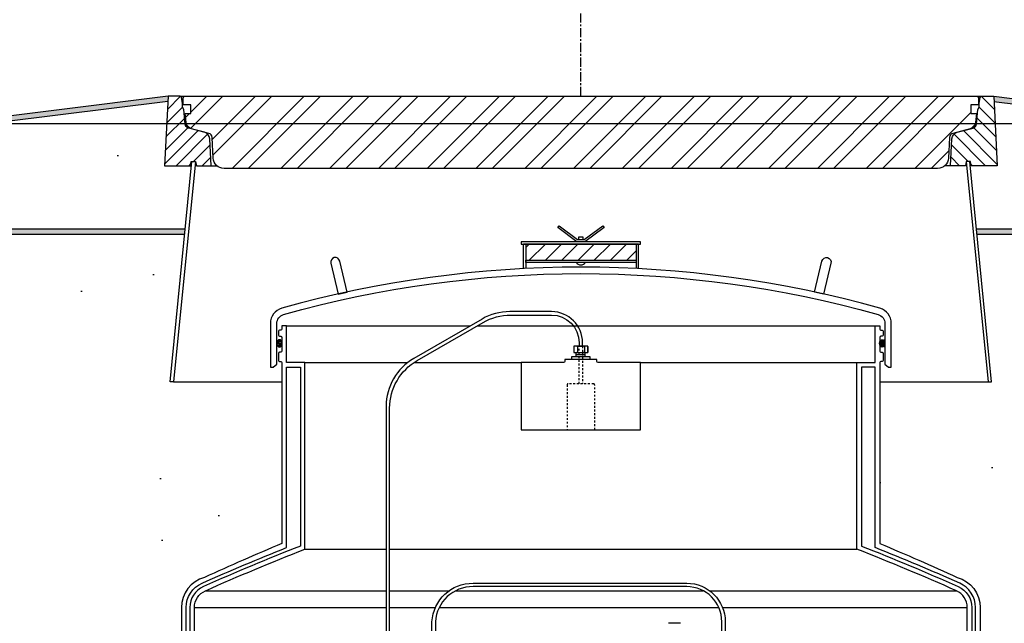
# Model space of a CAD drawing. Extents: x -285 to 5863, y 308 to 3178.
# Tile 514 of 622: x 4928 to 4982, y 957 to 990. Entities that reach past the tile are written whole.
import ezdxf

# ---------------------------------------------------------------- set-up
doc = ezdxf.new("R2010")
doc.units = 0
doc.header["$MEASUREMENT"] = 0
doc.header["$PDSIZE"] = 1
doc.linetypes.add('CENTER1', pattern=[0.6625, 0.5, -0.075, 0.0125, -0.075])
doc.linetypes.add('HIDDEN5', pattern=[0.05, 0.025, -0.025])
doc.layers.get('DEFPOINTS').update_dxf_attribs({"linetype": 'CONTINUOUS'})
for name, color, linetype in [('CENTERLINE', 3, 'CENTER1'), ('CONCRETE-HATCH', 2, 'CONTINUOUS'), ('DIM', 3, 'CONTINUOUS'), ('FRP-SUMP', 2, 'CONTINUOUS'), ('PEAGRAVEL-HATCH', 3, 'CONTINUOUS'), ('PROBE', 2, 'CONTINUOUS'), ('SUB-PUMP', 4, 'CONTINUOUS'), ('TANK-MANHOLE-40', 2, 'CONTINUOUS'), ('TANK-MANHOLE-COVER-40', 2, 'CONTINUOUS'), ('TANK-MANHOLE-COVER-HATCH-40', 252, 'CONTINUOUS'), ('TANK-MANHOLE-HATCH-40', 7, 'CONTINUOUS'), ('TANK-SLAB', 6, 'CONTINUOUS')]:
    doc.layers.add(name, color=color, linetype=linetype)
doc.layers.add('FREEZE-LINES', color=8, linetype='CONTINUOUS', plot=False)
doc.styles.add('SIMPLEX', font='simplex')
doc.dimstyles.new('DIM64', dxfattribs={"dimscale": 64, "dimtxt": 0.09375, "dimasz": 0.09375, "dimexe": 0.0625, "dimexo": 0.0625, "dimgap": 0.046875, "dimtad": 1, "dimdec": 4, "dimzin": 3, "dimdsep": 46, "dimlunit": 4, "dimtxsty": 'SIMPLEX', "dimcen": 0, "dimclrd": 256, "dimclre": 256, "dimclrt": 256, "dimadec": 0, "dimazin": 0, "dimtfac": 1, "dimtdec": 4, "dimtmove": 0, "dimatfit": 3, "dimfxl": 1, "dimfrac": 2, "dimtolj": 1, "dimtzin": 0, "dimarcsym": 0})

# ---------------------------------------------------------------- blocks, each defined once
blk = doc.blocks.new('*D53')
at = {"layer": 'DEFPOINTS', "color": 0, "transparency": 16777216}
for p in [(4823.479, 978.015), (5440.235, 978.296), (4823.479, 700.523)]:
    blk.add_point(p, dxfattribs=at)
at = {"layer": 'DIM', "lineweight": -2, "transparency": 16777216}
for p, q in [((5440.235, 974.296), (5440.235, 696.523)), ((4823.479, 974.015), (4823.479, 696.523)), ((5434.235, 700.523), (4829.479, 700.523))]:
    blk.add_line(p, q, dxfattribs=at)
at = {"layer": 'DIM', "transparency": 16777216}
for points in [[(4829.479, 701.523), (4829.479, 699.523), (4823.479, 700.523)], [(5434.235, 701.523), (5434.235, 699.523), (5440.235, 700.523)]]:
    blk.add_solid(points, dxfattribs=at)
at = {"layer": 'DIM', "transparency": 16777216, "insert": (5131.857, 708.095), "char_height": 6, "attachment_point": 5, "style": 'SIMPLEX'}
blk.add_mtext('\\A1;51\'-4 3/4" (F.V. TANK SLAB)', dxfattribs=at)

msp = doc.modelspace()

# ---------------------------------------------------------------- hatches: boundary and pattern name
at = {"layer": 'CONCRETE-HATCH'}
h = msp.add_hatch(dxfattribs=at)
h.set_pattern_fill('AR-CONC', color=256, scale=2.67, style=0)
h.set_pattern_definition([(50, (4857.729, 958.077), (19.1508, -1.6755), [2.0025, -22.0275]), (355, (4857.729, 958.077), (-3.7047, 20.0835), [1.602, -17.622]), (100.451, (4859.325, 957.938), (15.446, 18.408), [1.702, -18.7205]), (46.184, (4857.729, 963.417), (28.495, -4.4194), [3.004, -33.041]), (96.636, (4860.103, 963.05), (24.9555, 26.009), [2.553, -28.081]), (351.184, (4857.73, 963.417), (24.955, 26.009), [2.403, -26.433]), (21, (4860.399, 962.082), (15.9374, -10.75), [2.0025, -22.0275]), (326, (4860.399, 962.082), (6.4965, 19.3615), [1.602, -17.622]), (71.451, (4861.727, 961.186), (22.434, 8.6116), [1.702, -18.7205]), (37.5, (4857.729, 958.077), (0.32467, 8.88827), [0, -17.4084, 0, -17.889, 0, -17.68875]), (7.5, (4857.729, 958.077), (7.024, 10.5308), [0, -10.1994, 0, -17.0079, 0, -6.74175]), (327.5, (4851.775, 958.077), (14.25306, -0.6022), [0, -6.675, 0, -20.826, 0, -27.6345]), (317.5, (4849.105, 958.077), (15.571, 2.6728), [0, -8.6775, 0, -13.8306, 0, -19.6245])])
h.paths.add_polyline_path([(4937.57094, 981.73519), (4936.09693, 981.73519), (4936.28006, 985.22941), (4924.31252, 983.73346), (4871.71119, 983.73346), (4863.74366, 984.72941), (4863.92678, 981.23519), (4862.44306, 981.23519), (4862.22879, 970.07421), (4862.07257, 970.07721), (4857.72882, 970.07721), (4857.72882, 958.07721), (4866.95052, 958.07721), (4866.95052, 979.40527), (4867.79427, 979.40527), (4867.79427, 978.29596), (4937.23026, 978.29596)])
h = msp.add_hatch(dxfattribs=at)
h.set_pattern_fill('AR-CONC', color=256, scale=2.67, style=0)
h.set_pattern_definition([(50, (4985.288, 982.045), (19.151, -1.675), [2.0025, -22.0275]), (355, (4985.288, 982.045), (-3.705, 20.084), [1.602, -17.622]), (100.45, (4986.884, 981.905), (15.446, 18.408), [1.702, -18.7205]), (46.18, (4985.288, 987.385), (28.495, -4.42), [3.004, -33.041]), (96.64, (4987.663, 987.017), (24.955, 26.01), [2.553, -28.081]), (351.18, (4985.288, 987.385), (24.955, 26.01), [2.403, -26.433]), (21, (4987.958, 986.05), (15.937, -10.75), [2.0025, -22.0275]), (326, (4987.958, 986.05), (6.497, 19.362), [1.602, -17.622]), (71.45, (4989.286, 985.154), (22.434, 8.612), [1.702, -18.7205]), (37.5, (4985.2884, 982.045), (0.325, 8.888), [0, -17.4084, 0, -17.889, 0, -17.6887]), (7.5, (4985.288, 982.045), (7.024, 10.531), [0, -10.1994, 0, -17.008, 0, -6.7417]), (327.5, (4979.334, 982.045), (14.253, -0.6022), [0, -6.675, 0, -20.826, 0, -27.6345]), (317.5, (4976.664, 982.045), (15.571, 2.673), [0, -8.6775, 0, -13.8306, 0, -19.6245])])
h.paths.add_polyline_path([(4990.61324, 983.87998), (4990.58673, 983.9299), (4990.5419, 983.95668), (4990.15601, 983.95668), (4989.94808, 984.73346), (4985.15939, 984.73346), (4981.19185, 985.22941), (4981.37497, 981.73519), (4979.95871, 981.73519), (4979.91706, 981.97141), (4979.87756, 981.97141), (4980.24164, 978.29596), (4990.61324, 978.29596)])
at = {"layer": 'FRP-SUMP'}
h = msp.add_hatch(dxfattribs=at)
h.set_pattern_fill('ANSI31', scale=5, style=0)
h.set_pattern_definition([(45, (4954.7498, 935.6411), (-0.441942, 0.441942), [])])
h.paths.add_polyline_path([(4961.73595, 977.47111), (4955.73595, 977.47111), (4955.73595, 976.59611), (4961.73595, 976.59611)])
h = msp.add_hatch(color=256, dxfattribs=at)
edge = h.paths.add_edge_path()
edge.add_ellipse((4942.34961, 972.07723), major_axis=(0, 0.2), ratio=0.72085956, start_angle=-71.031832, end_angle=77.321789, ccw=False)
edge.add_line((4942.48595, 972.14223), (4942.48595, 972.01222))
edge.add_ellipse((4942.34961, 972.07723), major_axis=(0, 0.2), ratio=0.72085956, start_angle=102.678211, end_angle=251.031832, ccw=False)
edge.add_line((4942.20895, 972.03333), (4942.20895, 972.12112))
h = msp.add_hatch(color=256, dxfattribs=at)
edge = h.paths.add_edge_path()
edge.add_ellipse((4975.1223, 972.07723), major_axis=(0, 0.2), ratio=0.72085956, start_angle=282.678211, end_angle=431.031832)
edge.add_line((4974.98595, 972.14223), (4974.98595, 972.01222))
edge.add_ellipse((4975.1223, 972.07723), major_axis=(0, 0.2), ratio=0.72085956, start_angle=108.968168, end_angle=257.321789)
edge.add_line((4975.26295, 972.03333), (4975.26295, 972.12112))
at = {"layer": 'PEAGRAVEL-HATCH'}
h = msp.add_hatch(dxfattribs=at)
h.set_pattern_fill('AR-SAND', color=256, scale=7.5, style=0)
h.set_pattern_definition([(37.5, (4857.729, 945.771), (-0.4725, 14.4512), [0, -11.4, 0, -12.75, 0, -12.1875]), (7.5, (4857.729, 945.77), (13.2733, 21.166), [0, -6.15, 0, -10.275, 0, -3.9375]), (327.5, (4848.504, 945.771), (23.356, 0.0424), [0, -3.75, 0, -13.5, 0, -17.625]), (317.5, (4848.504, 945.77), (22.546, 6.5826), [0, -1.875, 0, -8.85, 0, -10.125])])
h.paths.add_polyline_path([(4942.48558, 969.98346), (4936.59533, 969.98346), (4936.40684, 969.98346), (4937.2024, 978.01471), (4867.79427, 978.01471), (4867.79427, 946.07721), (4857.72882, 946.07721), (4857.72882, 945.77096), (4937.02883, 945.77096), (4937.02883, 957.71641, -0.33671624), (4938.27272, 959.35408, -0.00822165), (4942.48248, 961.19658)])
h = msp.add_hatch(dxfattribs=at)
h.set_pattern_fill('AR-SAND', color=256, scale=7.5, style=0)
h.set_pattern_definition([(37.5, (4980.27, 969.983), (-0.472, 14.451), [0, -11.4, 0, -12.75, 0, -12.1875]), (7.5, (4980.27, 969.983), (13.273, 21.166), [0, -6.15, 0, -10.275, 0, -3.9375]), (327.5, (4971.045, 969.983), (23.356, 0.0424), [0, -3.75, 0, -13.5, 0, -17.625]), (317.5, (4971.045, 969.983), (22.546, 6.583), [0, -1.875, 0, -8.85, 0, -10.125])])
h.paths.add_polyline_path([(4990.6279, 978.01471), (4980.2695, 978.01471), (4981.06506, 969.98346), (4992.01036, 969.98346), (4990.82756, 971.16626), (4990.94542, 971.28412), (4990.86685, 971.36269), (4991.88825, 972.38409), (4991.96682, 972.30552), (4992.08468, 972.42338), (4992.08468, 972.79812), (4992.36248, 972.79812), (4992.36248, 973.7036), (4990.6279, 973.7036)])
h = msp.add_hatch(dxfattribs=at)
h.set_pattern_fill('AR-SAND', color=256, scale=7.5, style=0)
h.set_pattern_definition([(37.5, (4974.986, 964.509), (-0.4725, 14.451), [0, -11.4, 0, -12.75, 0, -12.1875]), (7.5, (4974.986, 964.509), (13.273, 21.166), [0, -6.15, 0, -10.275, 0, -3.9375]), (327.5, (4965.761, 964.509), (23.356, 0.0424), [0, -3.75, 0, -13.5, 0, -17.625]), (317.5, (4965.761, 964.509), (22.546, 6.583), [0, -1.875, 0, -8.85, 0, -10.125])])
h.paths.add_polyline_path([(4992.36248, 969.02023), (4992.08468, 969.02023), (4992.08468, 969.90914), (4992.01036, 969.98346), (4980.87658, 969.98346), (4974.98632, 969.98346), (4974.98826, 964.50891), (4992.36248, 964.50891)])
h = msp.add_hatch(dxfattribs=at)
h.set_pattern_fill('AR-SAND', color=256, scale=7.5, style=0)
h.set_pattern_definition([(37.5, (4974.988, 931.786), (-0.4725, 14.451), [0, -11.4, 0, -12.75, 0, -12.1875]), (7.5, (4974.988, 931.786), (13.273, 21.166), [0, -6.15, 0, -10.275, 0, -3.9375]), (327.5, (4965.763, 931.786), (23.356, 0.0424), [0, -3.75, 0, -13.5, 0, -17.625]), (317.5, (4965.763, 931.786), (22.546, 6.583), [0, -1.875, 0, -8.85, 0, -10.125])])
edge = h.paths.add_edge_path()
edge.add_line((4992.36248, 964.50891), (4974.98826, 964.50891))
edge.add_line((4974.98826, 964.50891), (4974.98943, 961.19658))
edge.add_arc((4921.07237, 832.27575), 139.74129, 65.4201994, 67.3044212, ccw=False)
edge.add_arc((4978.74307, 957.71641), 1.7, 0, 74.436861, ccw=False)
edge.add_line((4980.44307, 957.71641), (4980.44307, 945.77096))
edge.add_line((4980.44307, 945.77096), (4981.32653, 945.77096))
edge.add_line((4981.32653, 945.77096), (4981.56306, 945.77096))
edge.add_line((4981.56306, 945.77096), (4980.82653, 944.45572))
edge.add_line((4980.82653, 944.45572), (4980.82653, 944.05737))
edge.add_arc((4980.57653, 944.05737), 0.25, -90, 0, ccw=False)
edge.add_line((4980.57653, 943.80737), (4980.44307, 943.80737))
edge.add_line((4980.44307, 943.80737), (4980.44307, 942.27096))
edge.add_arc((4980.69307, 942.27096), 0.25, 180, 270)
edge.add_line((4980.69307, 942.02096), (4980.69307, 939.0151))
edge.add_line((4980.69307, 939.0151), (4981.31182, 939.0151))
edge.add_line((4981.31182, 939.0151), (4981.31182, 938.11792))
edge.add_line((4981.31182, 938.11792), (4981.43557, 938.11792))
edge.add_line((4981.43557, 938.11792), (4981.43557, 937.70503))
edge.add_line((4981.43557, 937.70503), (4982.00809, 937.665))
edge.add_line((4982.00809, 937.665), (4982.00809, 937.14713))
edge.add_line((4982.00809, 937.14713), (4982.50309, 937.14713))
edge.add_line((4982.50309, 937.14713), (4982.50309, 937.60745))
edge.add_line((4982.50309, 937.60745), (4982.56496, 937.60745))
edge.add_line((4982.56496, 937.60745), (4982.56496, 937.66932))
edge.add_line((4982.56496, 937.66932), (4982.68871, 937.66932))
edge.add_line((4982.68871, 937.66932), (4982.68871, 937.14713))
edge.add_line((4982.68871, 937.14713), (4987.64166, 937.14713))
edge.add_ellipse((4987.64166, 936.95963), major_axis=(0, 0.1875), ratio=0.47920074, start_angle=180, end_angle=360, ccw=False)
edge.add_ellipse((4987.64166, 936.58463), major_axis=(0, -0.1875), ratio=0.47920074, start_angle=0, end_angle=180, ccw=False)
edge.add_line((4987.64166, 936.39713), (4982.68871, 936.39713))
edge.add_line((4982.68871, 936.39713), (4982.68871, 935.87495))
edge.add_line((4982.68871, 935.87495), (4982.50309, 935.87495))
edge.add_line((4982.50309, 935.87495), (4982.50309, 935.92098))
edge.add_line((4982.50309, 935.92098), (4981.94621, 935.92098))
edge.add_line((4981.94621, 935.92098), (4981.94621, 935.87495))
edge.add_line((4981.94621, 935.87495), (4981.43557, 935.83924))
edge.add_line((4981.43557, 935.83924), (4981.43557, 935.42635))
edge.add_line((4981.43557, 935.42635), (4981.31182, 935.42635))
edge.add_line((4981.31182, 935.42635), (4981.31182, 934.52917))
edge.add_line((4981.31182, 934.52917), (4980.69307, 934.52917))
edge.add_line((4980.69307, 934.52917), (4980.69307, 933.52917))
edge.add_line((4980.69307, 933.52917), (4981.31182, 933.52917))
edge.add_line((4981.31182, 933.52917), (4981.31182, 932.63198))
edge.add_line((4981.31182, 932.63198), (4981.43557, 932.63198))
edge.add_line((4981.43557, 932.63198), (4981.43557, 932.21909))
edge.add_line((4981.43557, 932.21909), (4982.00809, 932.17906))
edge.add_line((4982.00809, 932.17906), (4982.00809, 931.7862))
edge.add_line((4982.00809, 931.7862), (4982.50309, 931.7862))
edge.add_line((4982.50309, 931.7862), (4982.50309, 932.12151))
edge.add_line((4982.50309, 932.12151), (4982.56496, 932.12151))
edge.add_line((4982.56496, 932.12151), (4982.56496, 932.18339))
edge.add_line((4982.56496, 932.18339), (4982.68871, 932.18339))
edge.add_line((4982.68871, 932.18339), (4982.68871, 931.7862))
edge.add_line((4982.68871, 931.7862), (4989.36248, 931.7862))
edge.add_arc((4989.36248, 934.7862), 3, 270, 360)
edge.add_line((4992.36248, 934.7862), (4992.36248, 964.50891))
h.paths.add_polyline_path([(4982.49319, 937.83119), (4982.37439, 937.83119, -1), (4982.13679, 937.83119), (4982.01799, 937.83119, -1)], flags=16)
h.paths.add_polyline_path([(4982.35855, 937.83119, -1), (4982.15263, 937.83119, -1)], flags=0)
h.paths.add_polyline_path([(4982.49319, 932.34525), (4982.37439, 932.34525, -1), (4982.13679, 932.34525), (4982.01799, 932.34525, -1)], flags=16)
h.paths.add_polyline_path([(4982.35855, 932.34525, -1), (4982.15263, 932.34525, -1)], flags=0)
at = {"layer": 'TANK-MANHOLE-COVER-HATCH-40'}
h = msp.add_hatch(dxfattribs=at)
h.set_pattern_fill('ANSI32', color=256, scale=5, style=0)
h.set_pattern_definition([(45, (4937.1218, 981.5875), (-1.325825, 1.325825), []), (45, (4938.0057, 981.5875), (-1.325825, 1.325825), [])])
edge = h.paths.add_edge_path()
edge.add_line((4978.13122, 981.58755), (4939.34068, 981.58755))
edge.add_arc((4939.34068, 982.1781), 0.59055, 182.999844, 270, ccw=False)
edge.add_line((4938.75094, 982.14719), (4938.69177, 983.27639))
edge.add_arc((4938.45587, 983.26403), 0.23622, 2.999844, 75)
edge.add_line((4938.51701, 983.4922), (4937.56439, 983.74746))
edge.add_arc((4937.66629, 984.12774), 0.3937, 186.311029, 255, ccw=False)
edge.add_line((4937.27497, 984.08446), (4937.2202, 984.57967))
edge.add_line((4937.2202, 984.57967), (4937.53517, 984.57967))
edge.add_line((4937.53517, 984.57967), (4937.53517, 985.05211))
edge.add_line((4937.53517, 985.05211), (4937.12178, 985.05211))
edge.add_line((4937.12178, 985.05211), (4937.12178, 985.42613))
edge.add_line((4937.12178, 985.42613), (4937.17292, 985.51471))
edge.add_line((4937.17292, 985.51471), (4980.29898, 985.51471))
edge.add_line((4980.29898, 985.51471), (4980.35013, 985.42613))
edge.add_line((4980.35013, 985.42613), (4980.35013, 985.05211))
edge.add_line((4980.35013, 985.05211), (4979.93674, 985.05211))
edge.add_line((4979.93674, 985.05211), (4979.93674, 984.57967))
edge.add_line((4979.93674, 984.57967), (4980.2517, 984.57967))
edge.add_line((4980.2517, 984.57967), (4980.19693, 984.08446))
edge.add_arc((4979.80562, 984.12774), 0.3937, 285, 353.688971, ccw=False)
edge.add_line((4979.90752, 983.74746), (4978.9549, 983.4922))
edge.add_arc((4979.01604, 983.26403), 0.23622, 105, 177.000156)
edge.add_line((4978.78014, 983.27639), (4978.72096, 982.14719))
edge.add_arc((4978.13122, 982.1781), 0.59055, 270, 357.000156, ccw=False)
at = {"layer": 'TANK-MANHOLE-HATCH-40', "linetype": 'Continuous'}
h = msp.add_hatch(dxfattribs=at)
h.set_pattern_fill('LINE', color=256, scale=4, angle=45, style=0)
h.set_pattern_definition([(45, (3433.857, 0), (-0.35355339, 0.35355339), [])])
h.paths.add_polyline_path([(4936.29501, 985.51471), (4936.95039, 985.51471, -0.36397023), (4937.02793, 985.44965), (4937.08241, 985.1407), (4937.08241, 984.92275), (4937.16115, 984.78637), (4937.23074, 983.99092, 0.31529879), (4937.40493, 983.78333), (4938.27105, 983.55126, -0.3249197), (4938.56232, 983.19157), (4938.63864, 981.73519), (4937.83272, 981.73519), (4937.79107, 981.97141), (4937.57872, 981.97141), (4937.55485, 981.97141), (4937.5132, 981.73519), (4936.09693, 981.73519)])
h = msp.add_hatch(dxfattribs=at)
h.set_pattern_fill('LINE', color=256, scale=4, angle=135, style=0)
h.set_pattern_definition([(135, (3433.857, 0), (-0.35355339, -0.35355339), [])])
h.paths.add_polyline_path([(4981.1769, 985.51471), (4980.52152, 985.51471, 0.36397023), (4980.44397, 985.44965), (4980.3895, 985.1407), (4980.3895, 984.92275), (4980.31076, 984.78637), (4980.24116, 983.99092, -0.31529879), (4980.06698, 983.78333), (4979.20085, 983.55126, 0.3249197), (4978.90959, 983.19157), (4978.83326, 981.73519), (4979.63918, 981.73519), (4979.68083, 981.97141), (4979.89319, 981.97141), (4979.91706, 981.97141), (4979.95871, 981.73519), (4981.37497, 981.73519)])
at = {"layer": 'TANK-SLAB'}
for points in [[(4936.28006, 985.22941), (4936.29501, 985.51471), (4924.29501, 984.01471), (4871.7287, 984.01471), (4863.7287, 985.01471), (4863.74366, 984.72941), (4871.71119, 983.73346), (4924.31252, 983.73346)], [(4989.90938, 985.01471), (4985.1769, 985.01471), (4981.1769, 985.51471), (4981.19185, 985.22941), (4985.15939, 984.73346), (4989.9746, 984.73346)], [(4937.23026, 978.29596), (4867.79427, 978.29596), (4867.79427, 978.01471), (4937.2024, 978.01471)], [(4990.6279, 978.29596), (4980.24164, 978.29596), (4980.2695, 978.01471), (4990.6279, 978.01471)]]:
    msp.add_hatch(color=256, dxfattribs=at).paths.add_polyline_path(points)

# ---------------------------------------------------------------- linework, layer by layer
at = {"layer": 'CENTERLINE'}
msp.add_line((4958.73595, 985.51471), (4958.73595, 1029.15474), dxfattribs=at)
at = {"layer": 'FREEZE-LINES', "linetype": 'Continuous'}
msp.add_line((5653.857, 984.01471), (4609.857, 984.01471), dxfattribs=at)
at = {"layer": 'FRP-SUMP'}
for p, q in [((4959.92345, 978.47111), (4959.92345, 978.47111)), ((4961.86095, 977.47111), (4955.61095, 977.47111))]:
    msp.add_line(p, q, dxfattribs=at)
at = {"layer": 'FRP-SUMP', "color": 7, "linetype": 'Continuous'}
for p, q in [((4942.73595, 973.03161), (4952.72786, 973.03161)), ((4953.10286, 973.03161), (4974.73595, 973.03161)), ((4943.73595, 971.03161), (4949.31773, 971.03161)), ((4949.65462, 971.03161), (4955.48615, 971.03161)), ((4961.98576, 971.03161), (4973.73595, 971.03161)), ((4943.73595, 960.8911), (4948.15192, 960.8911)), ((4948.33942, 960.8911), (4973.73595, 960.8911)), ((4938.32383, 958.63072), (4948.15192, 958.63072)), ((4948.33942, 958.63072), (4951.57108, 958.63072)), ((4951.93122, 958.63072), (4965.38406, 958.63072)), ((4965.73442, 958.63072), (4979.14808, 958.63072)), ((4937.72883, 957.71641), (4948.15192, 957.71641)), ((4948.33942, 957.71641), (4950.82651, 957.71641)), ((4951.03302, 957.71641), (4966.23332, 957.71641)), ((4966.43646, 957.71641), (4979.74307, 957.71641))]:
    msp.add_line(p, q, dxfattribs=at)
at = {"layer": 'FRP-SUMP'}
for points in [[(4958.5161, 977.59611), (4957.47681, 978.37558), (4957.54845, 978.47111), (4957.54845, 978.47111), (4958.54845, 977.72111), (4958.92345, 977.72111), (4959.92345, 978.47111), (4959.9951, 978.37558), (4958.95581, 977.59611)], [(4955.48595, 977.47111), (4961.98595, 977.47111), (4961.98595, 977.59611), (4955.48595, 977.59611)], [(4958.86095, 977.72111), (4958.86095, 977.84611), (4958.61095, 977.84611), (4958.61095, 977.72111)], [(4961.73595, 976.47111), (4955.73595, 976.47111), (4955.73595, 976.59611), (4961.73595, 976.59611)]]:
    msp.add_lwpolyline(points, close=True, dxfattribs=at)
for points in [[(4955.61095, 976.1399), (4955.61095, 977.47111), (4955.73595, 977.47111), (4955.73595, 976.14627)], [(4961.86095, 976.1399), (4961.86095, 977.47111), (4961.73595, 977.47111), (4961.73595, 976.14627)]]:
    msp.add_lwpolyline(points, dxfattribs=at)
for points in [[(4945.54379, 974.75696), (4946.03215, 974.86459), (4945.62807, 976.5524, 0.41421356), (4945.32677, 976.73738), (4945.32677, 976.73738, 0.41421356), (4945.14179, 976.43608)], [(4971.92811, 974.75696), (4971.43975, 974.86459), (4971.84384, 976.5524, -0.41421356), (4972.14514, 976.73738), (4972.14514, 976.73738, -0.41421356), (4972.33012, 976.43608)], [(4974.89806, 973.64616, -0.33616492), (4975.26295, 973.16476), (4975.26295, 970.95111), (4975.45446, 970.79041), (4975.61308, 970.79041), (4975.61295, 970.95111), (4975.61295, 973.16476, 0.33616492), (4974.99263, 973.98315, 0.13766443), (4942.47928, 973.98315, 0.33616492), (4941.85895, 973.16476), (4941.85895, 970.95111), (4941.85882, 970.79041), (4942.01744, 970.79041), (4942.20895, 970.95111), (4942.20895, 973.16476, -0.33616492), (4942.57385, 973.64616, -0.13766443)]]:
    msp.add_lwpolyline(points, format="xyb", close=True, dxfattribs=at)
for points in [[(4937.72883, 944.02096), (4937.72883, 957.71641, -0.29672907), (4938.32383, 958.63072, -0.01067744), (4943.73595, 960.8911), (4943.73595, 971.03161), (4942.73595, 971.03161), (4942.73595, 973.03161), (4942.48595, 973.03161), (4942.48595, 972.85473, -0.41421356), (4942.42595, 972.79473), (4942.35595, 972.79473, 0.41421356), (4942.29595, 972.73473), (4942.29595, 972.52911, 0.41421356), (4942.35845, 972.46661), (4942.42095, 972.46661, -0.38676832), (4942.48595, 972.40411), (4942.48595, 971.65411, -0.38676832), (4942.42095, 971.59161), (4942.35845, 971.59161, 0.41421356), (4942.29595, 971.52911), (4942.29595, 971.15411, 0.41421356), (4942.35845, 971.09161), (4942.42595, 971.09161, -0.41421356), (4942.48595, 971.03161), (4942.48248, 961.19658, 0.00822165), (4938.27272, 959.35408, 0.33671624), (4937.02883, 957.71641), (4937.02883, 944.02096)], [(4979.74307, 944.02096), (4979.74307, 957.71641, 0.29672907), (4979.14808, 958.63072, 0.01067744), (4973.73595, 960.8911), (4973.73595, 971.03161), (4974.73595, 971.03161), (4974.73595, 973.03161), (4974.98595, 973.03161), (4974.98595, 972.85473, 0.41421356), (4975.04595, 972.79473), (4975.11595, 972.79473, -0.41421356), (4975.17595, 972.73473), (4975.17595, 972.52911, -0.41421356), (4975.11345, 972.46661), (4975.05095, 972.46661, 0.38676832), (4974.98595, 972.40411), (4974.98595, 971.65411, 0.38676832), (4975.05095, 971.59161), (4975.11345, 971.59161, -0.41421356), (4975.17595, 971.52911), (4975.17595, 971.15411, -0.41421356), (4975.11345, 971.09161), (4975.04595, 971.09161, 0.41421356), (4974.98595, 971.03161), (4974.98943, 961.19658, -0.00822165), (4979.19918, 959.35408, -0.33671624), (4980.44307, 957.71641), (4980.44307, 944.02096)], [(4937.27883, 944.02096), (4937.27883, 957.71641, -0.29672907), (4938.14158, 959.04216, -0.0090466), (4942.73595, 960.97863), (4942.73595, 970.78161), (4943.48595, 970.78161), (4943.48595, 961.06138, 0.01036772), (4938.22258, 958.8593, 0.29672907), (4937.47883, 957.71641), (4937.47883, 944.02096)], [(4980.19307, 944.02096), (4980.19307, 957.71641, 0.29672907), (4979.33033, 959.04216, 0.0090466), (4974.73595, 960.97863), (4974.73595, 970.78161), (4973.98595, 970.78161), (4973.98595, 961.06138, -0.01036772), (4979.24933, 958.8593, -0.29672907), (4979.99307, 957.71641), (4979.99307, 944.02096)]]:
    msp.add_lwpolyline(points, format="xyb", dxfattribs=at)
at = {"layer": 'FRP-SUMP', "linetype": 'Continuous'}
msp.add_lwpolyline([(4957.86095, 971.20137), (4957.86095, 971.09411, -0.41421356), (4957.79845, 971.03161), (4955.48615, 971.03161), (4955.48615, 967.38161), (4961.98576, 967.38161), (4961.98576, 971.03161), (4959.67345, 971.03161, -0.41421356), (4959.61095, 971.09411), (4959.61095, 971.20137)], format="xyb", close=True, dxfattribs=at)
at = {"layer": 'FRP-SUMP'}
msp.add_arc((4958.73595, 976.65861), 0.3125, 216.869898, 323.130102, dxfattribs=at)
at = {"layer": 'FRP-SUMP', "extrusion": (0, 0, -1)}
msp.add_ellipse((4942.34961, 972.07723), major_axis=(0, 0.2), ratio=0.72085956, dxfattribs=at)
at = {"layer": 'FRP-SUMP'}
msp.add_ellipse((4975.1223, 972.07723), major_axis=(0, 0.2), ratio=0.72085956, dxfattribs=at)
at = {"layer": 'PROBE'}
for p, q in [((4958.48648, 971.36302), (4958.48648, 971.57424)), ((4958.97533, 971.36302), (4958.97533, 971.57424))]:
    msp.add_line(p, q, dxfattribs=at)
at = {"layer": 'PROBE', "color": 7}
msp.add_line((4958.48648, 971.46863), (4958.97533, 971.46863), dxfattribs=at)
at = {"layer": 'PROBE'}
for points in [[(4958.8297, 971.92443), (4958.8297, 971.92443), (4958.8297, 972.11526, 0.41421356), (4957.1422, 973.80276), (4954.86738, 973.80276, 0.1316525), (4953.36738, 973.40084), (4949.65192, 971.25572, 0.26794919), (4948.15192, 968.65764), (4948.15192, 952.8353), (4948.33942, 952.8353), (4948.33942, 968.54939, -0.26794919), (4949.83942, 971.14747), (4953.41762, 973.21334, -0.1316525), (4954.91762, 973.61526), (4957.1422, 973.61526, -0.41421356), (4958.6422, 972.11526), (4958.6422, 971.92443)], [(4950.6422, 952.8353), (4950.6422, 956.94771, -0.40047434), (4952.87731, 959.04146), (4964.48893, 959.04146, -0.41421356), (4966.58268, 956.94771), (4966.58268, 955.60582), (4966.39518, 955.60582), (4966.39518, 956.94771, 0.41421356), (4964.48893, 958.85396), (4952.87731, 958.85396, 0.39914995), (4950.8297, 956.94771), (4950.8297, 952.8353)]]:
    msp.add_lwpolyline(points, format="xyb", close=True, dxfattribs=at)
at = {"layer": 'PROBE', "color": 7}
for points in [[(4958.38699, 971.92443, 0.41421356), (4958.35574, 971.89318), (4958.35574, 971.60549, 0.41421356), (4958.38699, 971.57424)], [(4958.5146, 971.92443, -0.41421356), (4958.54585, 971.89318), (4958.54585, 971.60549, -0.41421356), (4958.5146, 971.57424)], [(4958.5771, 971.92443, 0.41421356), (4958.54585, 971.89318), (4958.54585, 971.60549, 0.41421356), (4958.5771, 971.57424)], [(4958.89481, 971.92443, -0.41421356), (4958.92606, 971.89318), (4958.92606, 971.60549, -0.41421356), (4958.89481, 971.57424)], [(4958.95731, 971.92443, 0.41421356), (4958.92606, 971.89318), (4958.92606, 971.60549, 0.41421356), (4958.95731, 971.57424)], [(4959.08492, 971.92443, -0.41421356), (4959.11617, 971.89318), (4959.11617, 971.60549, -0.41421356), (4959.08492, 971.57424)]]:
    msp.add_lwpolyline(points, format="xyb", dxfattribs=at)
at = {"layer": 'PROBE'}
msp.add_lwpolyline([(4959.11617, 971.92443), (4958.35574, 971.92443), (4958.35574, 971.57424), (4959.11617, 971.57424)], close=True, dxfattribs=at)
at = {"layer": 'PROBE', "color": 7, "linetype": 'HIDDEN5'}
msp.add_lwpolyline([(4958.8297, 971.92443), (4958.8297, 969.88161), (4958.6422, 969.88161), (4958.6422, 971.92443)], close=True, dxfattribs=at)
at = {"layer": 'PROBE'}
msp.add_lwpolyline([(4958.24416, 971.20552), (4958.24416, 971.36302), (4959.22775, 971.36302), (4959.22775, 971.20137)], dxfattribs=at)
at = {"layer": 'PROBE', "color": 7, "linetype": 'HIDDEN5'}
msp.add_lwpolyline([(4959.48595, 967.38161), (4959.48595, 969.81911, 0.41421356), (4959.42345, 969.88161), (4958.04845, 969.88161, 0.41421356), (4957.98595, 969.81911), (4957.98595, 967.38161), (4959.48595, 967.38161)], format="xyb", dxfattribs=at)
at = {"layer": 'PROBE', "linetype": 'Continuous'}
msp.add_arc((4959.08492, 971.60549), 0.03125, 270, 360, dxfattribs=at)
at = {"layer": 'SUB-PUMP', "color": 2, "linetype": 'Continuous'}
msp.add_line((4964.15501, 956.861), (4963.50549, 956.861), dxfattribs=at)
at = {"layer": 'TANK-MANHOLE-40', "color": 7}
for p, q in [((4936.95039, 985.51471), (4980.52152, 985.51471)), ((4938.63864, 981.73519), (4938.95007, 981.73519)), ((4978.83326, 981.73519), (4978.52183, 981.73519))]:
    msp.add_line(p, q, dxfattribs=at)
at = {"layer": 'TANK-MANHOLE-40', "color": 7, "linetype": 'Continuous'}
for p, q in [((4936.59533, 969.98346), (4942.48559, 969.98346)), ((4974.98632, 969.98346), (4980.87658, 969.98346))]:
    msp.add_line(p, q, dxfattribs=at)
at = {"layer": 'TANK-MANHOLE-40', "linetype": 'Continuous'}
for points in [[(4937.79107, 981.97141), (4937.83272, 981.73519), (4938.63864, 981.73519), (4938.56232, 983.19157, 0.3249197), (4938.27105, 983.55126), (4937.40493, 983.78333, -0.31529879), (4937.23074, 983.99092), (4937.16115, 984.78637), (4937.08241, 984.92275), (4937.08241, 985.1407), (4937.02793, 985.44965, 0.36397023), (4936.95039, 985.51471), (4936.29501, 985.51471), (4936.09693, 981.73519), (4937.5132, 981.73519), (4937.55485, 981.97141)], [(4979.68083, 981.97141), (4979.63918, 981.73519), (4978.83326, 981.73519), (4978.90959, 983.19157, -0.3249197), (4979.20085, 983.55126), (4980.06698, 983.78333, 0.31529879), (4980.24116, 983.99092), (4980.31076, 984.78637), (4980.3895, 984.92275), (4980.3895, 985.1407), (4980.44397, 985.44965, -0.36397023), (4980.52152, 985.51471), (4981.1769, 985.51471), (4981.37497, 981.73519), (4979.95871, 981.73519), (4979.91706, 981.97141)]]:
    msp.add_lwpolyline(points, format="xyb", close=True, dxfattribs=at)
for points in [[(4937.78283, 981.97141), (4936.59533, 969.98346), (4936.40684, 969.98346), (4937.59434, 981.97141)], [(4979.68908, 981.97141), (4980.87658, 969.98346), (4981.06506, 969.98346), (4979.87756, 981.97141)]]:
    msp.add_lwpolyline(points, close=True, dxfattribs=at)
at = {"layer": 'TANK-MANHOLE-COVER-40', "linetype": 'Continuous'}
msp.add_lwpolyline([(4978.13122, 981.58755), (4939.34068, 981.58755, -0.39896034), (4938.75094, 982.14719), (4938.69177, 983.27639, 0.32492045), (4938.51701, 983.4922), (4937.56439, 983.74746, -0.30902091), (4937.27497, 984.08446), (4937.2202, 984.57967), (4937.53517, 984.57967), (4937.53517, 985.05211), (4937.12178, 985.05211), (4937.12178, 985.42613), (4937.17292, 985.51471), (4980.29898, 985.51471), (4980.35013, 985.42613), (4980.35013, 985.05211), (4979.93674, 985.05211), (4979.93674, 984.57967), (4980.2517, 984.57967), (4980.19693, 984.08446, -0.30902091), (4979.90752, 983.74746), (4978.9549, 983.4922, 0.32492045), (4978.78014, 983.27639), (4978.72096, 982.14719, -0.39896034)], format="xyb", close=True, dxfattribs=at)
at = {"layer": 'TANK-SLAB'}
for p, q in [((4980.24164, 978.29596), (4990.6279, 978.29596)), ((4980.2695, 978.01471), (4990.6279, 978.01471))]:
    msp.add_line(p, q, dxfattribs=at)
for points in [[(4936.29501, 985.51471), (4924.29501, 984.01471), (4871.7287, 984.01471), (4863.7287, 985.01471)], [(4981.1769, 985.51471), (4985.1769, 985.01471), (4989.90938, 985.01471)], [(4936.28006, 985.22941), (4924.31252, 983.73346), (4871.71119, 983.73346), (4863.74366, 984.72941)], [(4981.19185, 985.22941), (4985.15939, 984.73346), (4989.9746, 984.73346)], [(4867.79427, 978.29596), (4937.23026, 978.29596)], [(4867.79427, 978.01471), (4937.2024, 978.01471)]]:
    msp.add_lwpolyline(points, dxfattribs=at)

# ---------------------------------------------------------------- dimensions: what is measured, and where the dimension line sits
at = {"layer": 'DIM'}
dim = msp.add_linear_dim(base=(4823.47882, 700.52328), p1=(5440.23519, 978.29596), p2=(4823.47882, 978.01471), angle=180, text='<> (F.V. TANK SLAB)', dimstyle='DIM64', dxfattribs=at)
dim.commit()
dim.dimension.update_dxf_attribs({"geometry": '*D53', "text_midpoint": (5131.857, 708.09471)})

doc.saveas('drawing.dxf')
